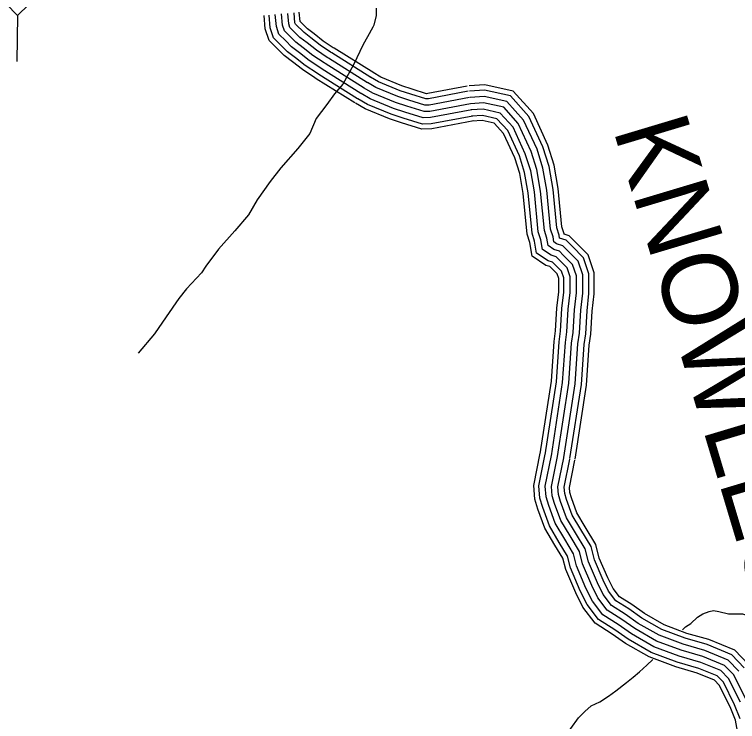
# Model space of a CAD drawing. Extents: x 1788175 to 1969470, y 584502 to 738744.
# Drawn here: x 1888737 to 1892305, y 640764 to 644252 of the extents above; entities that cross this region are included whole.
import ezdxf

# ---------------------------------------------------------------- set-up
doc = ezdxf.new("R2010")
doc.units = 0
for name, color, linetype in [('DESIGN - ROW - Right-of-Way and Easement Labels', 7, 'Continuous'), ('DESIGN - TRANSPORTATION - Text', 7, 'Continuous'), ('SURVEY - DRAINAGE - Storm Sewer', 7, 'Continuous'), ('SURVEY - TRANSPORTATION - Roads', 7, 'Continuous')]:
    doc.layers.add(name, color=color, linetype=linetype)

msp = doc.modelspace()

# ---------------------------------------------------------------- linework, layer by layer
at = {"layer": 'DESIGN - TRANSPORTATION - Text'}
for points in [[(1890521.7, 644283.4), (1890521.7, 644246.4), (1890511.1, 644198.8), (1890505.8, 644188.3), (1890479.4, 644140.7), (1890458.3, 644103.7), (1890410.7, 644003.2), (1890357.8, 643908.1), (1890315.5, 643860.5), (1890278.5, 643807.7), (1890225.7, 643738.9), (1890194, 643664.9), (1890135.8, 643590.9), (1890051.2, 643495.8), (1889998.4, 643427.1), (1889934.9, 643337.2), (1889892.7, 643263.2), (1889823.9, 643183.9), (1889744.6, 643094), (1889681.2, 643009.5), (1889660.1, 642977.7), (1889586.1, 642898.5), (1889549.1, 642850.9), (1889485.6, 642761), (1889427.5, 642676.4), (1889348.2, 642581.3)], [(1892032.2, 641216.2), (1892048, 641232), (1892074.5, 641247.9), (1892106.2, 641279.6), (1892132.6, 641295.5), (1892164.3, 641306.1), (1892185.5, 641311.3), (1892211.9, 641306.1), (1892259.5, 641295.5), (1892328.2, 641295.5), (1892359.9, 641284.9), (1892396.9, 641253.2), (1892423.4, 641232), (1892433.9, 641221.5), (1892497.4, 641189.8), (1892550.2, 641168.6), (1892608.4, 641147.5), (1892655.9, 641136.9), (1892692.9, 641126.3), (1892756.4, 641115.8), (1892793.4, 641121), (1892841, 641121), (1892872.7, 641121), (1893021.3, 641118)], [(1891244.6, 640544.9), (1891329.1, 640571.3), (1891376.7, 640597.7), (1891397.9, 640608.3), (1891413.7, 640629.4), (1891434.9, 640666.4), (1891482.4, 640729.9), (1891519.4, 640782.7), (1891551.2, 640814.4), (1891582.9, 640840.9), (1891625.2, 640862), (1891667.5, 640888.5), (1891704.5, 640914.9), (1891757.3, 640957.2), (1891789, 640983.6), (1891820.7, 641010), (1891857.7, 641041.7), (1891886.8, 641070.8)]]:
    msp.add_lwpolyline(points, dxfattribs=at)
at = {"layer": 'SURVEY - DRAINAGE - Storm Sewer'}
msp.add_line((1888752.2, 644246.5), (1888749.2, 644019.4), dxfattribs=at)
msp.add_lwpolyline([(1888756.7, 644582.5), (1888586.4, 644416.7), (1888752.2, 644246.5), (1888922.4, 644412.3)], close=True, dxfattribs=at)
at = {"layer": 'SURVEY - TRANSPORTATION - Roads'}
for points in [[(1890446.4, 643862.4), (1890255, 643982.4), (1890248.4, 643986.1), (1890190.5, 644024.7), (1890143.3, 644062.4), (1890104.8, 644091.3), (1890075.4, 644120.8), (1890042.3, 644153.8), (1890029.6, 644192), (1890024.3, 644251.5)], [(1890462.9, 643888.6), (1890270.7, 644009.1), (1890264.5, 644012.6), (1890208.8, 644049.8), (1890162.3, 644086.9), (1890125.2, 644114.8), (1890097.3, 644142.7), (1890069.4, 644170.5), (1890060.1, 644198.4), (1890055.1, 644254.3)], [(1890462.9, 643888.6), (1890270.7, 644009.1), (1890264.5, 644012.6), (1890208.8, 644049.8), (1890162.3, 644086.9), (1890125.2, 644114.8), (1890097.3, 644142.7), (1890069.4, 644170.5), (1890060.1, 644198.4), (1890055.1, 644254.3)], [(1890479.4, 643914.9), (1890286.5, 644035.8), (1890280.7, 644039.1), (1890227.1, 644074.8), (1890181.3, 644111.4), (1890145.5, 644138.3), (1890119.2, 644164.6), (1890096.5, 644187.3), (1890090.7, 644204.8), (1890086, 644257)], [(1890495.8, 643941.2), (1890302.3, 644062.5), (1890296.8, 644065.6), (1890245.4, 644099.8), (1890200.3, 644135.9), (1890165.9, 644161.8), (1890123.6, 644204), (1890121.2, 644211.1), (1890116.9, 644259.8)], [(1890509.5, 643962.9), (1890315.4, 644084.7), (1890310.2, 644087.5), (1890260.6, 644120.6), (1890216.1, 644156.3), (1890182.8, 644181.2), (1890146.5, 644217.5), (1890142.5, 644262.1)], [(1890416.8, 643815.2), (1890226.6, 643934.5), (1890219.3, 643938.5), (1890157.6, 643979.7), (1890109.2, 644018.4), (1890068.2, 644049.1), (1889993.6, 644123.7), (1889974.6, 644180.6), (1889968.8, 644246.6)], [(1890429.9, 643836.1), (1890239.2, 643955.7), (1890232.2, 643959.6), (1890172.2, 643999.7), (1890124.4, 644037.9), (1890084.4, 644067.8), (1890015.2, 644137.1), (1889999, 644185.7), (1889993.4, 644248.8)], [(1890971.4, 643897.8), (1890777.1, 643861.1), (1890770, 643860.8), (1890700.2, 643882.4), (1890648.4, 643899.7), (1890544.9, 643942.8), (1890506.4, 643964.8)], [(1890976.1, 643872.5), (1890780, 643835.5), (1890766.6, 643835), (1890692.3, 643857.9), (1890639.4, 643875.6), (1890533.5, 643919.7), (1890493.6, 643942.5)], [(1890981.9, 643842.1), (1890783.5, 643804.6), (1890762.5, 643803.8), (1890682.8, 643828.4), (1890628.5, 643846.5), (1890519.8, 643891.8), (1890478.3, 643915.5)], [(1891503.4, 642057.4), (1891559.7, 642423.4), (1891573.3, 642620.6), (1891581, 642674.3), (1891587.7, 642788), (1891597.3, 642874.2), (1891597.3, 642976.9), (1891567.7, 643065.8), (1891473.3, 643160.1), (1891449.7, 643168), (1891449.5, 643169), (1891438, 643203.8), (1891420, 643392.5), (1891400, 643507.7), (1891368.6, 643607.5), (1891297.2, 643762.5), (1891197.3, 643872.8), (1891058.5, 643904.9), (1890981.1, 643899.1)], [(1890993.4, 643781.1), (1890790.5, 643742.8), (1890754.3, 643741.4), (1890663.9, 643769.4), (1890606.7, 643788.4), (1890492.4, 643836.1), (1890447.5, 643861.7)], [(1890987.6, 643811.6), (1890787, 643773.7), (1890758.4, 643772.6), (1890673.3, 643798.9), (1890617.6, 643817.5), (1890506.1, 643863.9), (1890462.9, 643888.6)], [(1890987.6, 643811.6), (1890787, 643773.7), (1890758.4, 643772.6), (1890673.3, 643798.9), (1890617.6, 643817.5), (1890506.1, 643863.9), (1890462.9, 643888.6)], [(1891477.9, 642061.3), (1891534.1, 642426.2), (1891547.7, 642623.3), (1891555.4, 642676.9), (1891562.1, 642790.2), (1891571.6, 642875.6), (1891571.6, 642972.7), (1891545.2, 643051.9), (1891488.4, 643108.7), (1891459.4, 643137.6), (1891426.8, 643148.5), (1891424.5, 643162.8), (1891412.7, 643198.5), (1891394.5, 643389), (1891375, 643501.6), (1891344.5, 643598.3), (1891275.5, 643748.1), (1891183.7, 643849.6), (1891056.5, 643878.9), (1890983, 643873.4)], [(1890999.1, 643750.7), (1890793.9, 643711.9), (1890750.2, 643710.2), (1890654.4, 643739.9), (1890595.8, 643759.4), (1890478.7, 643808.2), (1890432.1, 643834.8)], [(1891447.3, 642066), (1891503.2, 642429.6), (1891516.8, 642626.5), (1891524.5, 642680), (1891531.2, 642792.8), (1891540.6, 642877.3), (1891540.6, 642967.7), (1891518.1, 643035.2), (1891466.4, 643086.8), (1891442.7, 643110.5), (1891411.8, 643120.8), (1891398.6, 643129.7), (1891394.3, 643155.3), (1891382.1, 643192.1), (1891363.8, 643384.9), (1891344.8, 643494.2), (1891315.6, 643587.1), (1891249.3, 643730.8), (1891167.2, 643821.6), (1891054.1, 643847.7), (1890985.3, 643842.5)], [(1891003.7, 643726.4), (1890796.7, 643687.3), (1890746.9, 643685.4), (1890646.8, 643716.3), (1890587.2, 643736.2), (1890467.8, 643786), (1890419.9, 643813.3)], [(1891416.7, 642070.7), (1891472.4, 642433.1), (1891486, 642629.8), (1891493.6, 642683.1), (1891500.3, 642795.4), (1891509.6, 642879), (1891509.6, 642962.7), (1891491, 643018.4), (1891444.5, 643064.9), (1891425.9, 643083.5), (1891398.1, 643092.7), (1891370.2, 643111.3), (1891364.1, 643147.9), (1891351.6, 643185.7), (1891333, 643380.8), (1891314.6, 643486.9), (1891286.6, 643575.9), (1891223.1, 643713.6), (1891150.8, 643793.6), (1891051.7, 643816.4), (1890987.6, 643811.6)], [(1891416.7, 642070.7), (1891472.4, 642433.1), (1891486, 642629.8), (1891493.6, 642683.1), (1891500.3, 642795.4), (1891509.6, 642879), (1891509.6, 642962.7), (1891491, 643018.4), (1891444.5, 643064.9), (1891425.9, 643083.5), (1891398.1, 643092.7), (1891370.2, 643111.3), (1891364.1, 643147.9), (1891351.6, 643185.7), (1891333, 643380.8), (1891314.6, 643486.9), (1891286.6, 643575.9), (1891223.1, 643713.6), (1891150.8, 643793.6), (1891051.7, 643816.4), (1890987.6, 643811.6)], [(1891386, 642075.4), (1891441.6, 642436.5), (1891455.1, 642633.1), (1891462.7, 642686.2), (1891469.4, 642798.1), (1891478.6, 642880.8), (1891478.6, 642957.6), (1891463.9, 643001.7), (1891409.2, 643056.4), (1891384.3, 643064.6), (1891341.8, 643093), (1891333.9, 643140.4), (1891321.1, 643179.2), (1891302.3, 643376.6), (1891284.4, 643479.6), (1891257.6, 643564.7), (1891197, 643696.3), (1891134.3, 643765.5), (1891049.3, 643785.1), (1890990, 643780.7)], [(1891355.4, 642080.1), (1891410.7, 642439.9), (1891424.3, 642636.3), (1891431.9, 642689.4), (1891438.5, 642800.7), (1891447.6, 642882.5), (1891447.6, 642952.6), (1891436.8, 642984.9), (1891392.5, 643029.3), (1891370.6, 643036.6), (1891313.5, 643074.6), (1891303.7, 643133), (1891290.6, 643172.8), (1891271.5, 643372.5), (1891254.2, 643472.2), (1891228.6, 643553.5), (1891170.8, 643679), (1891117.9, 643737.5), (1891047, 643753.9), (1890992.3, 643749.8)], [(1891330.9, 642083.9), (1891386.1, 642442.7), (1891399.7, 642638.9), (1891407.3, 642691.8), (1891413.8, 642802.8), (1891422.9, 642883.8), (1891422.9, 642948.6), (1891415.2, 642971.6), (1891379.1, 643007.7), (1891359.6, 643014.2), (1891290.8, 643060), (1891279.7, 643127), (1891266.2, 643167.7), (1891247, 643369.2), (1891230.1, 643466.4), (1891205.5, 643544.6), (1891149.9, 643665.2), (1891104.7, 643715.2), (1891045.1, 643729), (1890994.1, 643725.1)], [(1892309.9, 640691), (1892293.9, 640770.8), (1892267.7, 640836.2), (1892214.3, 640943.1), (1892190.4, 640968), (1892105.1, 641003.1), (1891999.8, 641033.2), (1891868.1, 641082.6), (1891751.7, 641149), (1891685.4, 641195.8), (1891601.4, 641248.9), (1891541.4, 641328.9), (1891506.3, 641399.1), (1891456.9, 641514.5), (1891443.1, 641569.6), (1891404, 641634.8), (1891354, 641718.1), (1891319.9, 641812.1), (1891305.1, 641861.2), (1891299.5, 641928.2), (1891331.6, 642087.8)], [(1892317.7, 640777.9), (1892290.3, 640846.4), (1892234.7, 640957.5), (1892204.6, 640988.9), (1892113.2, 641026.5), (1892007.5, 641056.7), (1891878.6, 641105), (1891765, 641169.9), (1891699.1, 641216.4), (1891618.5, 641267.4), (1891562.6, 641341.9), (1891528.8, 641409.5), (1891480.4, 641522.4), (1891466.2, 641579.2), (1891425.2, 641647.5), (1891376.4, 641728.8), (1891343.3, 641819.8), (1891329.5, 641865.8), (1891324.4, 641926.8), (1891355.9, 642082.9)], [(1892318.6, 640859.1), (1892260.3, 640975.6), (1892222.4, 641015.1), (1892123.4, 641055.8), (1892017.2, 641086.1), (1891891.8, 641133.2), (1891781.7, 641196.1), (1891716.4, 641242.2), (1891639.9, 641290.5), (1891589, 641358.3), (1891556.9, 641422.5), (1891509.9, 641532.3), (1891495.1, 641591.2), (1891451.8, 641663.4), (1891404.6, 641742.2), (1891372.8, 641829.6), (1891360.1, 641871.6), (1891355.7, 641925), (1891386.3, 642076.8)], [(1892346.9, 640871.8), (1892286, 640993.7), (1892240.3, 641041.3), (1892133.6, 641085.1), (1892026.9, 641115.6), (1891905, 641161.3), (1891798.4, 641222.3), (1891733.6, 641268), (1891661.2, 641313.7), (1891615.5, 641374.6), (1891585, 641435.6), (1891539.3, 641542.2), (1891524.1, 641603.2), (1891478.4, 641679.4), (1891432.7, 641755.6), (1891402.2, 641839.4), (1891390.8, 641877.5), (1891387, 641923.2), (1891416.7, 642070.7)], [(1892346.9, 640871.8), (1892286, 640993.7), (1892240.3, 641041.3), (1892133.6, 641085.1), (1892026.9, 641115.6), (1891905, 641161.3), (1891798.4, 641222.3), (1891733.6, 641268), (1891661.2, 641313.7), (1891615.5, 641374.6), (1891585, 641435.6), (1891539.3, 641542.2), (1891524.1, 641603.2), (1891478.4, 641679.4), (1891432.7, 641755.6), (1891402.2, 641839.4), (1891390.8, 641877.5), (1891387, 641923.2), (1891416.7, 642070.7)], [(1892311.6, 641011.8), (1892258.1, 641067.5), (1892143.8, 641114.5), (1892036.6, 641145.1), (1891918.2, 641189.5), (1891815, 641248.4), (1891750.8, 641293.7), (1891682.6, 641336.8), (1891642, 641391), (1891613.2, 641448.6), (1891568.8, 641552.2), (1891553, 641615.2), (1891505, 641695.3), (1891460.8, 641769), (1891431.6, 641849.1), (1891421.4, 641883.3), (1891418.2, 641921.4), (1891447, 642064.6)], [(1892337.2, 641029.8), (1892275.9, 641093.7), (1892153.9, 641143.8), (1892046.4, 641174.5), (1891931.5, 641217.6), (1891831.7, 641274.6), (1891768.1, 641319.5), (1891704, 641360), (1891668.5, 641407.4), (1891641.3, 641461.7), (1891598.3, 641562.1), (1891582, 641627.2), (1891531.5, 641711.3), (1891488.9, 641782.4), (1891461.1, 641858.9), (1891452, 641889.1), (1891449.5, 641919.6), (1891477.4, 642058.5)], [(1892358.5, 641044.8), (1892290.7, 641115.4), (1892162.4, 641168.1), (1892054.4, 641199), (1891942.4, 641241), (1891845.5, 641296.3), (1891782.3, 641340.9), (1891721.7, 641379.2), (1891690.4, 641420.9), (1891664.6, 641472.5), (1891622.7, 641570.3), (1891606, 641637.1), (1891553.6, 641724.5), (1891512.2, 641793.5), (1891485.5, 641867), (1891477.4, 641893.9), (1891475.4, 641918.1), (1891502.6, 642053.4)]]:
    msp.add_lwpolyline(points, dxfattribs=at)

# ---------------------------------------------------------------- texts
at = {"layer": 'DESIGN - ROW - Right-of-Way and Easement Labels'}
msp.add_text('KNOWLES', height=370, rotation=286.6922, dxfattribs=at).set_placement((1891689.4, 643686.1))

doc.saveas('drawing.dxf')
